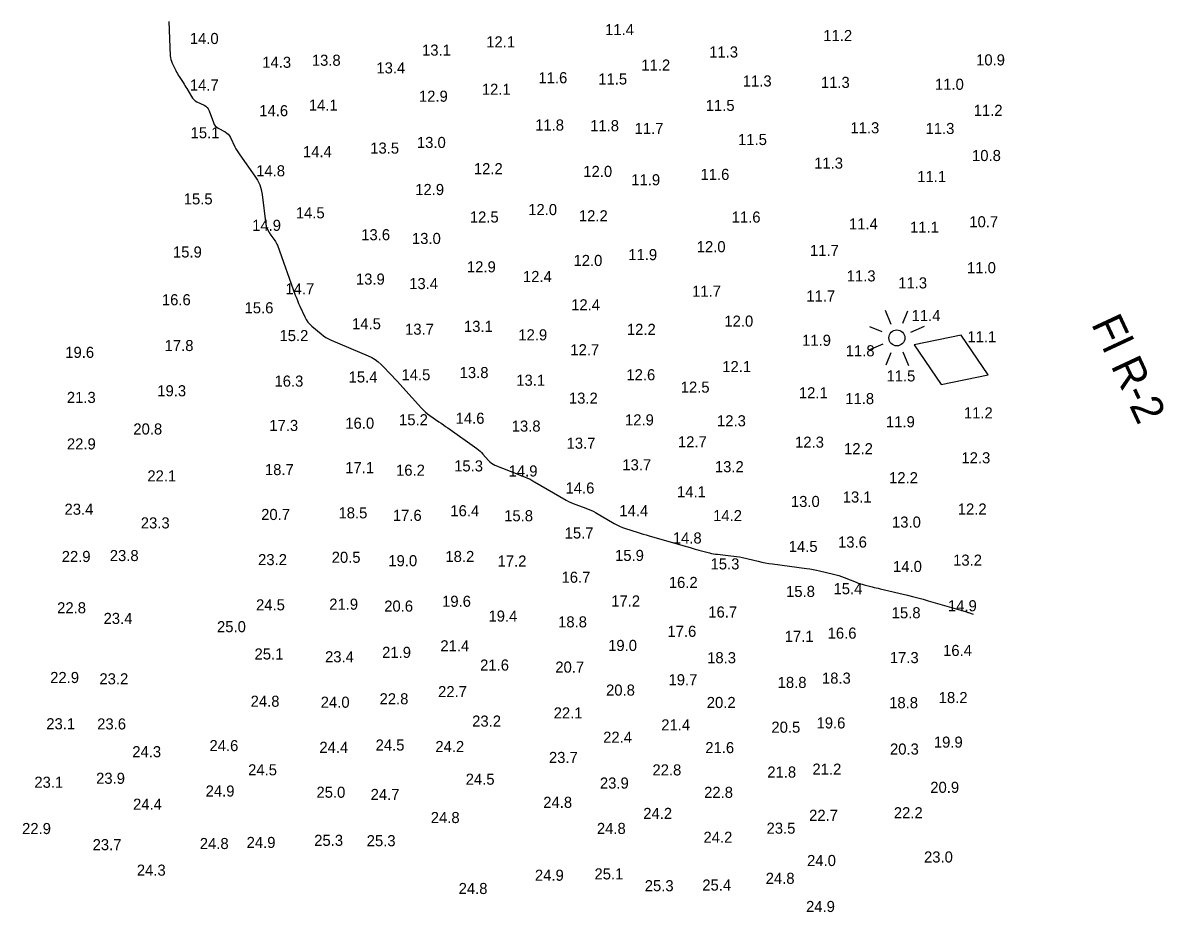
# Model space of a CAD drawing. Extents: x 1023796 to 1112670, y 656573 to 837340.
# Drawn here: x 1111951 to 1112466, y 656573 to 656974 of the extents above; entities that cross this region are included whole.
import ezdxf

# ---------------------------------------------------------------- set-up
doc = ezdxf.new("R2010")
doc.units = 0
for name, color, linetype in [('V-CHAN-CONT-15FT', 7, 'Continuous'), ('V-CHAN-NAID', 7, 'Continuous'), ('V-TOPO-SOUN', 7, 'Continuous')]:
    doc.layers.add(name, color=color, linetype=linetype)

msp = doc.modelspace()

# ---------------------------------------------------------------- linework, layer by layer
at = {"layer": 'V-CHAN-CONT-15FT'}
msp.add_lwpolyline([(1112017.08, 656974.19), (1112017.71, 656958.8), (1112017.8, 656957.93), (1112017.96, 656957.08), (1112018.22, 656956.25), (1112018.57, 656955.45), (1112020.2, 656952.12), (1112020.57, 656951.41), (1112020.95, 656950.71), (1112021.35, 656950.02), (1112021.78, 656949.35), (1112023.53, 656946.68), (1112023.96, 656946.01), (1112024.38, 656945.33), (1112024.79, 656944.64), (1112025.2, 656943.96), (1112027.28, 656940.33), (1112027.77, 656939.6), (1112028.35, 656938.97), (1112029.02, 656938.44), (1112029.78, 656938), (1112033, 656936.45), (1112033.74, 656936.01), (1112034.36, 656935.45), (1112034.85, 656934.79), (1112035.22, 656934), (1112037.21, 656928.61), (1112037.57, 656927.82), (1112038.06, 656927.14), (1112038.67, 656926.56), (1112039.39, 656926.09), (1112042.52, 656924.39), (1112043.26, 656923.92), (1112043.89, 656923.36), (1112044.43, 656922.7), (1112044.86, 656921.94), (1112046.88, 656917.76), (1112047.37, 656916.81), (1112047.89, 656915.88), (1112048.46, 656914.97), (1112049.06, 656914.09), (1112055.91, 656904.53), (1112057.13, 656902.59), (1112058.08, 656900.56), (1112058.76, 656898.41), (1112059.18, 656896.16), (1112060.86, 656882.67), (1112060.93, 656882.23), (1112061.04, 656881.81), (1112061.19, 656881.39), (1112061.36, 656880.99), (1112062.15, 656879.39), (1112062.35, 656879), (1112062.58, 656878.62), (1112062.82, 656878.25), (1112063.08, 656877.89), (1112064.87, 656875.51), (1112065.23, 656874.99), (1112065.56, 656874.44), (1112065.84, 656873.87), (1112066.08, 656873.28), (1112074.12, 656850.85), (1112074.59, 656849.58), (1112075.09, 656848.33), (1112075.61, 656847.09), (1112076.16, 656845.86), (1112078.4, 656840.96), (1112079.03, 656839.78), (1112079.76, 656838.69), (1112080.62, 656837.69), (1112081.6, 656836.78), (1112085.74, 656833.33), (1112086.8, 656832.5), (1112087.91, 656831.77), (1112089.08, 656831.12), (1112090.29, 656830.55), (1112107.05, 656823.47), (1112108.63, 656822.7), (1112110.12, 656821.79), (1112111.51, 656820.73), (1112112.8, 656819.52), (1112117.76, 656814.41), (1112118.99, 656813.13), (1112120.21, 656811.83), (1112121.41, 656810.52), (1112122.61, 656809.2), (1112131.03, 656799.77), (1112131.88, 656798.87), (1112132.78, 656798.03), (1112133.73, 656797.25), (1112134.74, 656796.52), (1112138.85, 656793.74), (1112139.88, 656793.04), (1112140.9, 656792.33), (1112141.92, 656791.62), (1112142.93, 656790.9), (1112156.04, 656781.58), (1112156.77, 656781.02), (1112157.47, 656780.42), (1112158.14, 656779.78), (1112158.76, 656779.1), (1112161.19, 656776.29), (1112161.83, 656775.63), (1112162.53, 656775.06), (1112163.3, 656774.58), (1112164.13, 656774.19), (1112174.55, 656770.03), (1112175.1, 656769.81), (1112175.64, 656769.59), (1112176.19, 656769.37), (1112176.74, 656769.15), (1112179.61, 656768), (1112179.82, 656767.9), (1112180.03, 656767.8), (1112180.23, 656767.69), (1112180.42, 656767.56), (1112181.18, 656767.04), (1112181.38, 656766.91), (1112181.57, 656766.78), (1112181.77, 656766.66), (1112181.97, 656766.55), (1112196.21, 656758.37), (1112197.27, 656757.8), (1112198.35, 656757.28), (1112199.45, 656756.8), (1112200.57, 656756.37), (1112205.11, 656754.77), (1112206.23, 656754.34), (1112207.33, 656753.87), (1112208.41, 656753.34), (1112209.46, 656752.76), (1112217.93, 656747.87), (1112219.15, 656747.2), (1112220.4, 656746.61), (1112221.68, 656746.08), (1112222.99, 656745.62), (1112228.29, 656743.9), (1112229.62, 656743.48), (1112230.95, 656743.07), (1112232.29, 656742.68), (1112233.63, 656742.29), (1112249.96, 656737.68), (1112250.53, 656737.52), (1112251.09, 656737.35), (1112251.65, 656737.18), (1112252.21, 656737), (1112254.45, 656736.29), (1112255.01, 656736.11), (1112255.58, 656735.95), (1112256.14, 656735.79), (1112256.71, 656735.64), (1112260.87, 656734.57), (1112261.76, 656734.36), (1112262.65, 656734.19), (1112263.55, 656734.04), (1112264.45, 656733.93), (1112270.53, 656733.31), (1112271.84, 656733.16), (1112273.15, 656732.96), (1112274.45, 656732.73), (1112275.74, 656732.45), (1112282.84, 656730.8), (1112284.46, 656730.45), (1112286.08, 656730.13), (1112287.71, 656729.86), (1112289.35, 656729.62), (1112304.66, 656727.57), (1112306.15, 656727.35), (1112307.62, 656727.1), (1112309.1, 656726.81), (1112310.56, 656726.48), (1112316.85, 656724.99), (1112318.08, 656724.67), (1112319.3, 656724.31), (1112320.5, 656723.9), (1112321.69, 656723.45), (1112327.05, 656721.31), (1112327.93, 656720.98), (1112328.81, 656720.67), (1112329.7, 656720.4), (1112330.6, 656720.16), (1112334.22, 656719.25), (1112335.13, 656719.03), (1112336.03, 656718.81), (1112336.94, 656718.59), (1112337.85, 656718.37), (1112350.18, 656715.47), (1112352.53, 656714.9), (1112354.88, 656714.29), (1112357.22, 656713.66), (1112359.55, 656713), (1112376.4, 656708.09), (1112376.74, 656707.99), (1112377.08, 656707.88), (1112377.42, 656707.76), (1112377.75, 656707.64), (1112379.75, 656706.9)], dxfattribs=at)
at = {"layer": 'V-CHAN-NAID'}
for p, q in [((1112340.11, 656844.02), (1112342.76, 656837.77)), ((1112348.11, 656838.19), (1112350.36, 656843.76)), ((1112338.74, 656834.22), (1112333.17, 656836.47)), ((1112351.66, 656834.17), (1112357.91, 656836.82)), ((1112332.91, 656826.22), (1112339.16, 656828.87)), ((1112342.71, 656824.85), (1112340.46, 656819.28)), ((1112348.06, 656825.27), (1112350.71, 656819.02))]:
    msp.add_line(p, q, dxfattribs=at)
msp.add_lwpolyline([(1112353.2, 656828.37), (1112365.38, 656810.49), (1112386.57, 656814.86), (1112374.38, 656832.74)], close=True, dxfattribs=at)
msp.add_circle((1112345.41, 656831.52), 3.6, dxfattribs=at)

# ---------------------------------------------------------------- texts
msp.add_text('Fl R-2', height=14, rotation=295, dxfattribs=at).set_placement((1112432.91, 656837.9))
at = {"layer": 'V-TOPO-SOUN'}
for s, p in [('11.4 ', (1112213.83, 656968.06)), ('14.0 ', (1112026.55, 656964.05)), ('12.1 ', (1112160.21, 656962.53)), ('11.2 ', (1112312.23, 656965.38)), ('13.1 ', (1112131.28, 656958.82)), ('11.3 ', (1112260.76, 656957.97)), ('14.3 ', (1112059.22, 656953.32)), ('13.8 ', (1112081.57, 656954.23)), ('11.2 ', (1112230.17, 656952.07)), ('10.9 ', (1112381.13, 656954.41)), ('13.4 ', (1112110.69, 656950.79)), ('11.6 ', (1112183.77, 656946.36)), ('14.7 ', (1112026.58, 656943.06)), ('12.1 ', (1112158.24, 656941.15)), ('11.5 ', (1112210.75, 656945.79)), ('11.3 ', (1112275.91, 656944.89)), ('11.3 ', (1112311.15, 656944.26)), ('11.0 ', (1112362.59, 656943.4)), ('12.9 ', (1112129.88, 656938.03)), ('14.6 ', (1112057.87, 656931.5)), ('14.1 ', (1112080.21, 656933.99)), ('11.5 ', (1112259.21, 656933.88)), ('11.2 ', (1112380.06, 656931.65)), ('15.1 ', (1112026.92, 656921.56)), ('11.8 ', (1112182.28, 656925.03)), ('11.8 ', (1112207.09, 656924.73)), ('11.7 ', (1112227.13, 656923.48)), ('11.3 ', (1112324.46, 656923.79)), ('11.3 ', (1112358.34, 656923.47)), ('13.0 ', (1112128.97, 656917.16)), ('11.5 ', (1112273.79, 656918.5)), ('14.4 ', (1112077.57, 656913.01)), ('13.5 ', (1112107.92, 656914.63)), ('10.8 ', (1112379.3, 656911.28)), ('12.2 ', (1112154.67, 656905.34)), ('11.3 ', (1112308.1, 656907.84)), ('14.8 ', (1112056.48, 656904.38)), ('12.0 ', (1112204, 656904.11)), ('11.9 ', (1112225.64, 656900.34)), ('11.6 ', (1112256.85, 656902.77)), ('11.1 ', (1112354.59, 656901.77)), ('12.9 ', (1112128.2, 656895.95)), ('15.5 ', (1112023.82, 656891.72)), ('14.5 ', (1112074.35, 656885.43)), ('12.0 ', (1112179.16, 656886.91)), ('12.2 ', (1112202.02, 656884.1)), ('14.9 ', (1112054.65, 656879.8)), ('12.5 ', (1112152.83, 656883.55)), ('11.6 ', (1112270.92, 656883.53)), ('11.4 ', (1112323.8, 656880.45)), ('10.7 ', (1112378.08, 656881.39)), ('13.6 ', (1112103.85, 656875.56)), ('13.0 ', (1112126.73, 656873.87)), ('11.1 ', (1112351.36, 656878.97)), ('12.0 ', (1112255.15, 656870.17)), ('15.9 ', (1112018.96, 656867.77)), ('12.0 ', (1112199.58, 656863.95)), ('11.9 ', (1112224.29, 656866.59)), ('11.7 ', (1112306.24, 656868.47)), ('12.9 ', (1112151.53, 656861.08)), ('11.0 ', (1112377.05, 656860.69)), ('13.9 ', (1112101.46, 656855.56)), ('13.4 ', (1112125.47, 656853.51)), ('12.4 ', (1112176.78, 656856.71)), ('11.3 ', (1112322.79, 656856.99)), ('11.3 ', (1112346.02, 656853.83)), ('14.7 ', (1112069.67, 656851.16)), ('11.7 ', (1112253.06, 656850.1)), ('16.6 ', (1112013.96, 656846.24)), ('12.4 ', (1112198.52, 656843.95)), ('11.7 ', (1112304.59, 656847.93)), ('15.6 ', (1112051.26, 656842.61)), ('11.4 ', (1112352.04, 656839.08)), ('14.5 ', (1112099.72, 656835.42)), ('13.7 ', (1112123.62, 656832.96)), ('13.1 ', (1112150.19, 656834.23)), ('12.2 ', (1112223.67, 656832.88)), ('12.0 ', (1112267.62, 656836.59)), ('15.2 ', (1112067, 656830.07)), ('12.9 ', (1112174.71, 656830.41)), ('11.9 ', (1112302.67, 656827.95)), ('11.1 ', (1112377.22, 656829.56)), ('19.6 ', (1111970.38, 656822.52)), ('17.8 ', (1112015.2, 656825.59)), ('12.7 ', (1112198.16, 656823.69)), ('11.8 ', (1112322.34, 656823.22)), ('14.5 ', (1112122.02, 656812.41)), ('13.8 ', (1112148.24, 656813.4)), ('12.6 ', (1112223.44, 656812.41)), ('12.1 ', (1112266.67, 656816.08)), ('16.3 ', (1112064.73, 656809.54)), ('15.4 ', (1112098.18, 656811.41)), ('13.1 ', (1112173.77, 656809.93)), ('11.5 ', (1112340.72, 656811.89)), ('21.3 ', (1111971.11, 656802.19)), ('19.3 ', (1112011.88, 656805.2)), ('13.2 ', (1112197.51, 656801.86)), ('12.5 ', (1112247.93, 656806.82)), ('12.1 ', (1112301.22, 656804.28)), ('11.8 ', (1112322.13, 656801.65)), ('15.2 ', (1112120.9, 656792.12)), ('14.6 ', (1112146.42, 656792.79)), ('12.9 ', (1112222.81, 656792.07)), ('12.3 ', (1112264.3, 656791.65)), ('11.2 ', (1112375.63, 656795.22)), ('20.8 ', (1112001.08, 656787.96)), ('17.3 ', (1112062.41, 656789.55)), ('16.0 ', (1112096.68, 656790.57)), ('13.8 ', (1112171.72, 656789.26)), ('11.9 ', (1112340.49, 656791.22)), ('22.9 ', (1111971.13, 656781.23)), ('13.7 ', (1112196.46, 656781.54)), ('12.7 ', (1112246.68, 656782.16)), ('12.3 ', (1112299.5, 656782.01)), ('12.2 ', (1112321.59, 656779.07)), ('15.3 ', (1112145.75, 656771.29)), ('13.7 ', (1112221.61, 656771.79)), ('13.2 ', (1112263.35, 656770.95)), ('12.3 ', (1112374.52, 656774.96)), ('22.1 ', (1112007.41, 656766.81)), ('18.7 ', (1112060.43, 656769.64)), ('17.1 ', (1112096.63, 656770.52)), ('16.2 ', (1112119.56, 656769.38)), ('14.9 ', (1112170.33, 656769.02)), ('12.2 ', (1112341.89, 656765.98)), ('14.6 ', (1112195.98, 656761.35)), ('14.1 ', (1112246.26, 656759.66)), ('13.1 ', (1112321, 656757.28)), ('23.4 ', (1111970.05, 656751.77)), ('16.4 ', (1112144.05, 656751.07)), ('14.4 ', (1112220.26, 656751.12)), ('13.0 ', (1112297.62, 656755.26)), ('12.2 ', (1112372.87, 656751.86)), ('23.3 ', (1112004.44, 656745.59)), ('20.7 ', (1112058.73, 656749.39)), ('18.5 ', (1112093.6, 656750.13)), ('17.6 ', (1112118.1, 656749)), ('15.8 ', (1112168.32, 656748.83)), ('14.2 ', (1112262.54, 656748.88)), ('13.0 ', (1112343.22, 656745.97)), ('15.7 ', (1112195.6, 656741.05)), ('14.8 ', (1112244.37, 656738.79)), ('14.5 ', (1112296.64, 656734.97)), ('13.6 ', (1112318.88, 656736.97)), ('22.9 ', (1111968.78, 656730.45)), ('23.8 ', (1111990.46, 656730.87)), ('20.5 ', (1112090.53, 656730.09)), ('18.2 ', (1112141.81, 656730.46)), ('15.9 ', (1112218.32, 656730.94)), ('23.2 ', (1112057.34, 656729.04)), ('19.0 ', (1112116.07, 656728.56)), ('17.2 ', (1112165.35, 656728.4)), ('15.3 ', (1112261.39, 656727.11)), ('14.0 ', (1112343.68, 656725.95)), ('13.2 ', (1112370.78, 656728.8)), ('16.7 ', (1112194.18, 656721.1)), ('16.2 ', (1112242.56, 656718.76)), ('15.8 ', (1112295.44, 656714.7)), ('15.4 ', (1112316.85, 656715.94)), ('19.6 ', (1112140.32, 656710.25)), ('17.2 ', (1112216.6, 656710.38)), ('22.8 ', (1111966.72, 656707.32)), ('24.5 ', (1112056.42, 656708.65)), ('21.9 ', (1112089.42, 656708.95)), ('20.6 ', (1112114.23, 656708.08)), ('16.7 ', (1112260.37, 656705.42)), ('15.8 ', (1112343.08, 656705.08)), ('14.9 ', (1112368.44, 656708.24)), ('23.4 ', (1111987.67, 656702.52)), ('25.0 ', (1112038.81, 656698.8)), ('19.4 ', (1112161.24, 656703.58)), ('18.8 ', (1112192.63, 656700.97)), ('17.6 ', (1112241.94, 656696.71)), ('17.1 ', (1112294.84, 656694.44)), ('16.6 ', (1112314.2, 656695.89)), ('21.4 ', (1112139.54, 656690.18)), ('19.0 ', (1112215.2, 656690.33)), ('25.1 ', (1112055.75, 656686.49)), ('23.4 ', (1112087.54, 656685.24)), ('21.9 ', (1112113.28, 656687.22)), ('18.3 ', (1112259.85, 656684.8)), ('17.3 ', (1112342.23, 656684.85)), ('16.4 ', (1112366.25, 656688.09)), ('21.6 ', (1112157.47, 656681.49)), ('20.7 ', (1112191.38, 656680.57)), ('22.9 ', (1111963.58, 656675.88)), ('23.2 ', (1111985.78, 656675.29)), ('19.7 ', (1112242.43, 656674.87)), ('18.8 ', (1112291.65, 656673.65)), ('18.3 ', (1112311.63, 656675.6)), ('22.7 ', (1112138.51, 656669.52)), ('20.8 ', (1112214.26, 656670.21)), ('24.8 ', (1112053.98, 656665.17)), ('24.0 ', (1112085.59, 656664.74)), ('22.8 ', (1112112.12, 656666.29)), ('20.2 ', (1112259.67, 656664.61)), ('18.8 ', (1112341.93, 656664.51)), ('18.2 ', (1112364.27, 656666.84)), ('22.1 ', (1112190.65, 656659.89)), ('23.1 ', (1111961.83, 656655.02)), ('23.6 ', (1111984.77, 656654.94)), ('23.2 ', (1112153.88, 656656.23)), ('21.4 ', (1112239.15, 656654.51)), ('20.5 ', (1112288.83, 656653.47)), ('19.6 ', (1112309.18, 656655.4)), ('22.4 ', (1112212.95, 656648.94)), ('24.3 ', (1112000.61, 656642.42)), ('24.6 ', (1112035.41, 656645.17)), ('24.4 ', (1112084.99, 656644.39)), ('24.5 ', (1112110.34, 656645.43)), ('24.2 ', (1112137.27, 656644.75)), ('21.6 ', (1112259.01, 656644.26)), ('20.3 ', (1112342.3, 656643.62)), ('19.9 ', (1112362.08, 656646.73)), ('23.7 ', (1112188.51, 656639.83)), ('24.5 ', (1112052.85, 656634.25)), ('22.8 ', (1112235.18, 656634.21)), ('21.8 ', (1112286.97, 656633.24)), ('21.2 ', (1112307.34, 656634.56)), ('23.1 ', (1111956.44, 656628.64)), ('23.9 ', (1111984.29, 656630.43)), ('24.5 ', (1112150.97, 656630.01)), ('23.9 ', (1112211.49, 656628.29)), ('24.9 ', (1112033.69, 656624.69)), ('25.0 ', (1112083.66, 656624.14)), ('24.7 ', (1112108.1, 656623.13)), ('22.8 ', (1112258.48, 656624.07)), ('20.9 ', (1112360.48, 656626.35)), ('24.4 ', (1112000.96, 656618.73)), ('24.8 ', (1112185.94, 656619.59)), ('24.8 ', (1112135.22, 656612.73)), ('24.2 ', (1112231.04, 656614.59)), ('22.7 ', (1112305.83, 656613.74)), ('22.2 ', (1112344.05, 656614.89)), ('22.9 ', (1111950.91, 656607.77)), ('24.8 ', (1112210.13, 656607.82)), ('23.5 ', (1112286.64, 656607.93)), ('24.8 ', (1112031.06, 656601.01)), ('24.9 ', (1112052.16, 656601.5)), ('25.3 ', (1112082.66, 656602.45)), ('25.3 ', (1112106.33, 656602.29)), ('24.2 ', (1112258.2, 656603.83)), ('23.7 ', (1111982.73, 656600.5)), ('24.0 ', (1112304.91, 656593.35)), ('23.0 ', (1112357.65, 656594.94)), ('24.3 ', (1112002.67, 656589)), ('24.9 ', (1112182.19, 656586.72)), ('25.1 ', (1112209.04, 656587.31)), ('24.8 ', (1112147.78, 656580.73)), ('25.3 ', (1112231.71, 656581.99)), ('25.4 ', (1112257.67, 656582.29)), ('24.8 ', (1112286.26, 656585.32)), ('24.9 ', (1112304.45, 656572.62))]:
    msp.add_text(s, height=5, dxfattribs=at).set_placement(p)

doc.saveas('drawing.dxf')
